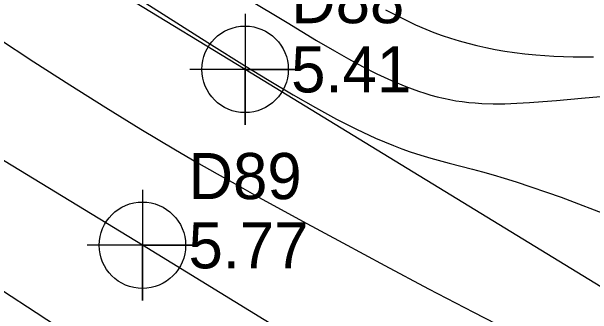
# Model space of a CAD drawing. Extents: x 2356077 to 2359823, y 225951 to 227822.
# Drawn here: x 2357367.09 to 2357398.57, y 226841 to 226857.4 of the extents above; entities that cross this region are included whole.
import ezdxf

# ---------------------------------------------------------------- set-up
doc = ezdxf.new("R2010")
doc.units = 0
for name, color, linetype in [('DTM Contours Major', 7, 'Continuous'), ('DTM Contours Minor', 7, 'Continuous'), ('Exist DTM Crownline', 7, 'Continuous'), ('Exist DTM Crownline Cogo Elevation', 7, 'Continuous'), ('Exist DTM Crownline Cogo Number', 7, 'Continuous'), ('Exist DTM Crownline Cogo Point CELL', 7, 'Continuous'), ('Exist Roads EOP', 7, 'Continuous'), ('Exist Roads EOP Cogo Elevation', 7, 'Continuous'), ('Exist Roads EOP Cogo Number', 7, 'Continuous'), ('Exist Roads EOP Cogo Point CELL', 7, 'Continuous')]:
    doc.layers.add(name, color=color, linetype=linetype)

msp = doc.modelspace()

# ---------------------------------------------------------------- linework, layer by layer
at = {"layer": 'DTM Contours Major'}
msp.add_lwpolyline([(2357387.351, 226857.497), (2357387.89, 226857.215), (2357388.434, 226856.945), (2357388.985, 226856.688), (2357389.543, 226856.448), (2357389.981, 226856.274), (2357390.427, 226856.11), (2357390.881, 226855.956), (2357391.345, 226855.813), (2357391.821, 226855.68), (2357392.31, 226855.557), (2357392.797, 226855.447), (2357393.3, 226855.348), (2357393.82, 226855.258), (2357394.358, 226855.18), (2357394.917, 226855.112), (2357395.499, 226855.056), (2357396.49, 226854.991), (2357397.537, 226854.956), (2357398.633, 226854.952)], dxfattribs=at)
at = {"layer": 'DTM Contours Minor'}
for points in [[(2357361.315, 226866.251), (2357371.288, 226859.824), (2357374.567, 226857.722), (2357377.914, 226855.6), (2357379.716, 226854.478), (2357381.057, 226853.66), (2357382.345, 226852.897), (2357383.56, 226852.203), (2357384.707, 226851.58), (2357385.791, 226851.027), (2357386.818, 226850.546), (2357387.791, 226850.137), (2357388.247, 226849.965), (2357388.696, 226849.807), (2357389.273, 226849.622), (2357389.805, 226849.466), (2357390.812, 226849.195), (2357392.076, 226848.863), (2357392.617, 226848.716), (2357393.189, 226848.555), (2357393.795, 226848.377), (2357394.436, 226848.179), (2357396.878, 226847.346), (2357399.604, 226846.293)], [(2357379.819, 226858.144), (2357382.02, 226856.803), (2357383.621, 226855.839), (2357384.598, 226855.267), (2357385.346, 226854.845), (2357386.114, 226854.43), (2357386.894, 226854.034), (2357387.679, 226853.666), (2357388.46, 226853.337), (2357388.802, 226853.207), (2357389.142, 226853.086), (2357389.482, 226852.975), (2357389.822, 226852.874), (2357390.163, 226852.783), (2357390.505, 226852.701), (2357390.839, 226852.632), (2357391.176, 226852.573), (2357391.517, 226852.523), (2357391.865, 226852.481), (2357392.219, 226852.45), (2357392.581, 226852.427), (2357393.187, 226852.408), (2357393.819, 226852.411), (2357394.477, 226852.432), (2357395.163, 226852.47), (2357395.878, 226852.522), (2357396.624, 226852.585), (2357397.99, 226852.712), (2357399.424, 226852.835)], [(2357366.3, 226855.985), (2357368.284, 226854.686), (2357370.248, 226853.424), (2357372.187, 226852.203), (2357374.096, 226851.031), (2357375.969, 226849.912), (2357377.104, 226849.251), (2357378.232, 226848.606), (2357379.364, 226847.97), (2357380.506, 226847.336), (2357382.864, 226846.045), (2357385.039, 226844.865), (2357387.317, 226843.641), (2357389.683, 226842.387), (2357392.121, 226841.116), (2357394.616, 226839.841)], [(2357373.517, 226837.735), (2357368.415, 226841.085), (2357366.596, 226842.273)]]:
    msp.add_lwpolyline(points, dxfattribs=at)
at = {"layer": 'Exist DTM Crownline'}
msp.add_lwpolyline([(2357542.756, 226741.609), (2357459.889, 226792.427), (2357374.177, 226844.74), (2357291.426, 226895.083), (2357208.118, 226946.275), (2357125.882, 226996.539), (2357045.017, 227045.595), (2356966.337, 227093.498), (2356883.413, 227143.712), (2356799.704, 227194.618), (2356722.637, 227241.528), (2356636.765, 227293.74), (2356553.053, 227344.465), (2356470.397, 227394.758), (2356383.201, 227447.638), (2356299.889, 227498.478), (2356223.248, 227545.375)], dxfattribs=at)
at = {"layer": 'Exist DTM Crownline Cogo Point CELL'}
msp.add_lwpolyline([(2357374.177, 226847.74), (2357374.177, 226841.74), (2357374.177, 226844.74), (2357377.177, 226844.74), (2357371.177, 226844.74)], dxfattribs=at)
msp.add_circle((2357374.177, 226844.74), 2.344, dxfattribs=at)
at = {"layer": 'Exist Roads EOP'}
msp.add_lwpolyline([(2357548.158, 226751.097), (2357465.654, 226801.744), (2357379.741, 226854.27), (2357296.317, 226905.048), (2357214.489, 226955.136), (2357131.706, 227005.719), (2357050.471, 227054.837), (2356971.347, 227103.361), (2356888.766, 227153.021), (2356805.008, 227204.071), (2356729.232, 227250.322), (2356641.873, 227303.321), (2356558.204, 227353.943), (2356475.441, 227404.348), (2356389.192, 227456.864), (2356305.906, 227507.596), (2356229.771, 227554.142)], dxfattribs=at)
at = {"layer": 'Exist Roads EOP Cogo Point CELL'}
msp.add_lwpolyline([(2357379.741, 226857.27), (2357379.741, 226851.27), (2357379.741, 226854.27), (2357382.741, 226854.27), (2357376.741, 226854.27)], dxfattribs=at)
msp.add_circle((2357379.741, 226854.27), 2.344, dxfattribs=at)

# ---------------------------------------------------------------- texts
at = {"layer": 'Exist DTM Crownline Cogo Elevation'}
msp.add_text('5.77', height=2.5, dxfattribs=at).set_placement((2357376.677, 226843.49))
at = {"layer": 'Exist DTM Crownline Cogo Number'}
msp.add_text('D89', height=2.5, dxfattribs=at).set_placement((2357376.677, 226847.24))
at = {"layer": 'Exist Roads EOP Cogo Elevation'}
msp.add_text('5.41', height=2.5, dxfattribs=at).set_placement((2357382.241, 226853.02))
at = {"layer": 'Exist Roads EOP Cogo Number'}
msp.add_text('D88', height=2.5, dxfattribs=at).set_placement((2357382.241, 226856.77))

doc.saveas('drawing.dxf')
